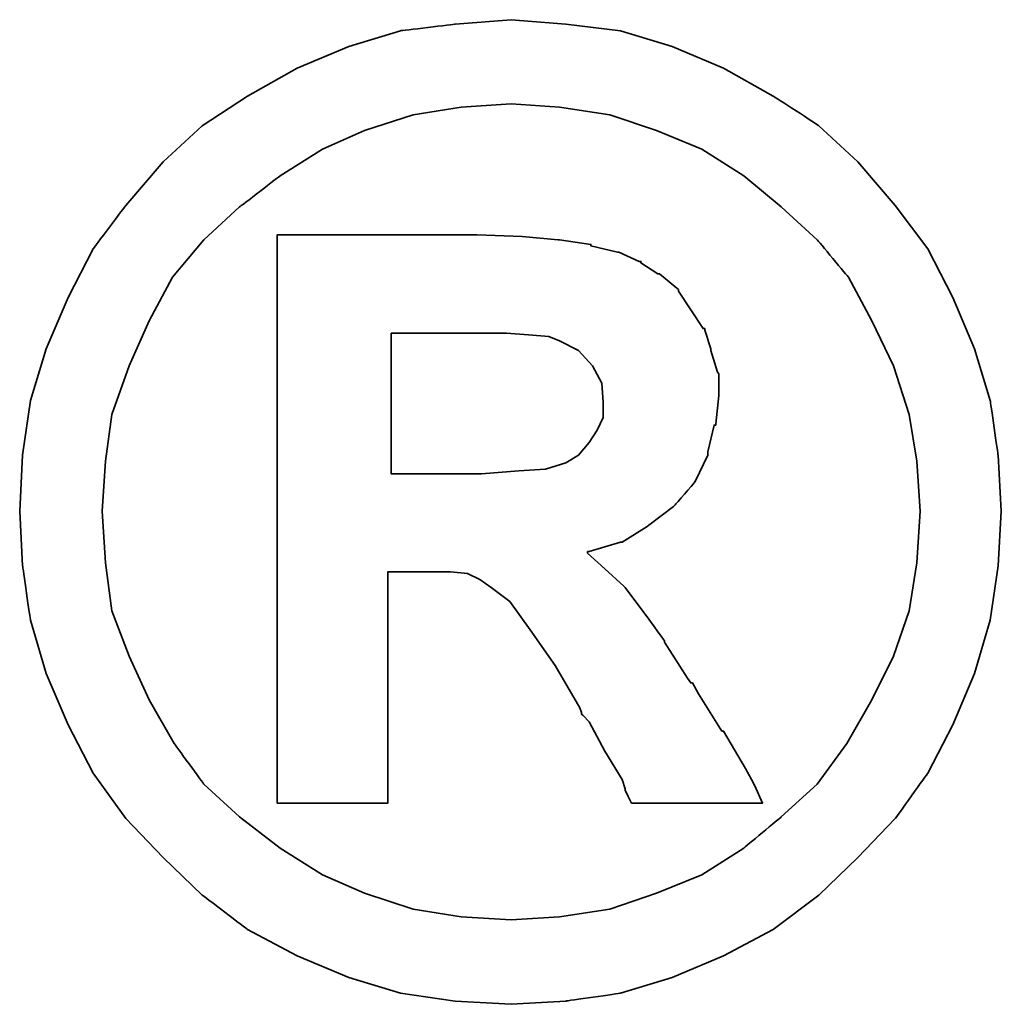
# Model space of a CAD drawing. Header units: millimetres. Extents: x 443 to 3685, y -1599 to 860.
# Tile 554 of 610: x 2817.25 to 2818.92, y -213.61 to -211.92. Entities that reach past the tile are written whole.
import ezdxf

# ---------------------------------------------------------------- set-up
doc = ezdxf.new("R2010")
doc.units = ezdxf.units.MM
doc.layers.add('DIM', color=4, linetype='CONTINUOUS')
doc.layers.add('layer 1', color=7, linetype='CONTINUOUS')

# ---------------------------------------------------------------- blocks, each defined once
blk = doc.blocks.new('TBI MOTION logo(完整正式版)')
at = {"layer": 'layer 1', "color": 22, "lineweight": 35}
for points, knots in [([(81.20634, 4.98624), (81.20634, 4.98624), (81.18649, 5.32862), (81.18649, 5.32862), (81.18649, 5.32862), (81.18649, 5.32862), (81.13886, 5.66206), (81.13886, 5.66206), (81.13886, 5.66206), (81.13886, 5.66206), (81.04359, 5.97764), (81.04359, 5.97764), (81.04359, 5.97764), (81.04359, 5.97764), (80.91061, 6.29124), (80.91061, 6.29124), (80.91061, 6.29124), (80.91061, 6.29124), (80.75778, 6.58697), (80.75778, 6.58697), (80.75778, 6.58697), (80.75778, 6.58697), (80.5593, 6.85294), (80.5593, 6.85294), (80.5593, 6.85294), (80.5593, 6.85294), (80.33105, 7.1189), (80.33105, 7.1189), (80.33105, 7.1189), (80.33105, 7.1189), (80.09287, 7.33921), (80.09287, 7.33921), (80.09287, 7.33921), (80.09287, 7.33921), (79.815, 7.51982), (79.815, 7.51982), (79.815, 7.51982), (79.815, 7.51982), (79.51133, 7.69051), (79.51133, 7.69051), (79.51133, 7.69051), (79.51133, 7.69051), (79.19773, 7.8235), (79.19773, 7.8235), (79.19773, 7.8235), (79.19773, 7.8235), (78.88215, 7.91877), (78.88215, 7.91877), (78.88215, 7.91877), (78.88215, 7.91877), (78.54871, 7.95846), (78.54871, 7.95846), (78.54871, 7.95846), (78.54871, 7.95846), (78.21526, 7.98625), (78.21526, 7.98625), (78.21526, 7.98625), (78.21526, 7.98625), (77.87388, 7.95846), (77.87388, 7.95846), (77.87388, 7.95846), (77.87388, 7.95846), (77.54044, 7.91877), (77.54044, 7.91877), (77.54044, 7.91877), (77.54044, 7.91877), (77.22485, 7.8235), (77.22485, 7.8235), (77.22485, 7.8235), (77.22485, 7.8235), (76.91027, 7.69051), (76.91027, 7.69051), (76.91027, 7.69051), (76.91027, 7.69051), (76.6056, 7.51982), (76.6056, 7.51982), (76.6056, 7.51982), (76.6056, 7.51982), (76.32972, 7.33921), (76.32972, 7.33921), (76.32972, 7.33921), (76.32972, 7.33921), (76.09154, 7.1189), (76.09154, 7.1189), (76.09154, 7.1189), (76.09154, 7.1189), (75.86329, 6.85294), (75.86329, 6.85294), (75.86329, 6.85294), (75.86329, 6.85294), (75.66382, 6.58697), (75.66382, 6.58697), (75.66382, 6.58697), (75.66382, 6.58697), (75.51099, 6.29124), (75.51099, 6.29124), (75.51099, 6.29124), (75.51099, 6.29124), (75.37702, 5.97764), (75.37702, 5.97764), (75.37702, 5.97764), (75.37702, 5.97764), (75.28175, 5.66206), (75.28175, 5.66206), (75.28175, 5.66206), (75.28175, 5.66206), (75.23411, 5.32862), (75.23411, 5.32862), (75.23411, 5.32862), (75.23411, 5.32862), (75.21625, 4.98624), (75.21625, 4.98624), (75.21625, 4.98624), (75.21625, 4.98624), (75.23411, 4.6528), (75.23411, 4.6528), (75.23411, 4.6528), (75.23411, 4.6528), (75.28175, 4.32035), (75.28175, 4.32035), (75.28175, 4.32035), (75.28175, 4.32035), (75.37702, 3.99583), (75.37702, 3.99583), (75.37702, 3.99583), (75.37702, 3.99583), (75.51099, 3.68224), (75.51099, 3.68224), (75.51099, 3.68224), (75.51099, 3.68224), (75.66382, 3.38749), (75.66382, 3.38749), (75.66382, 3.38749), (75.66382, 3.38749), (75.86329, 3.10963), (75.86329, 3.10963), (75.86329, 3.10963), (75.86329, 3.10963), (76.09154, 2.87145), (76.09154, 2.87145), (76.09154, 2.87145), (76.09154, 2.87145), (76.32972, 2.6432), (76.32972, 2.6432), (76.32972, 2.6432), (76.32972, 2.6432), (76.6056, 2.43381), (76.6056, 2.43381), (76.6056, 2.43381), (76.6056, 2.43381), (76.91027, 2.27205), (76.91027, 2.27205), (76.91027, 2.27205), (76.91027, 2.27205), (77.22485, 2.13906), (77.22485, 2.13906), (77.22485, 2.13906), (77.22485, 2.13906), (77.54044, 2.0438), (77.54044, 2.0438), (77.54044, 2.0438), (77.54044, 2.0438), (77.87388, 1.99616), (77.87388, 1.99616), (77.87388, 1.99616), (77.87388, 1.99616), (78.21526, 1.97631), (78.21526, 1.97631), (78.21526, 1.97631), (78.21526, 1.97631), (78.54871, 1.99616), (78.54871, 1.99616), (78.54871, 1.99616), (78.54871, 1.99616), (78.88215, 2.0438), (78.88215, 2.0438), (78.88215, 2.0438), (78.88215, 2.0438), (79.19773, 2.13906), (79.19773, 2.13906), (79.19773, 2.13906), (79.19773, 2.13906), (79.51133, 2.27205), (79.51133, 2.27205), (79.51133, 2.27205), (79.51133, 2.27205), (79.815, 2.43381), (79.815, 2.43381), (79.815, 2.43381), (79.815, 2.43381), (80.09287, 2.6432), (80.09287, 2.6432), (80.09287, 2.6432), (80.09287, 2.6432), (80.33105, 2.87145), (80.33105, 2.87145), (80.33105, 2.87145), (80.33105, 2.87145), (80.5593, 3.10963), (80.5593, 3.10963), (80.5593, 3.10963), (80.5593, 3.10963), (80.75778, 3.38749), (80.75778, 3.38749), (80.75778, 3.38749), (80.75778, 3.38749), (80.91061, 3.68224), (80.91061, 3.68224), (80.91061, 3.68224), (80.91061, 3.68224), (81.04359, 3.99583), (81.04359, 3.99583), (81.04359, 3.99583), (81.04359, 3.99583), (81.13886, 4.32035), (81.13886, 4.32035), (81.13886, 4.32035), (81.13886, 4.32035), (81.18649, 4.6528), (81.18649, 4.6528), (81.18649, 4.6528), (81.18649, 4.6528), (81.20634, 4.98624), (81.20634, 4.98624)], [0, 0, 0, 0, 0.0178571, 0.0178571, 0.0178571, 0.0178572, 0.0357143, 0.0357143, 0.0357143, 0.0357143, 0.0535714, 0.0535714, 0.0535714, 0.0535714, 0.0714286, 0.0714286, 0.0714286, 0.0714286, 0.0892857, 0.0892857, 0.0892857, 0.0892857, 0.1071429, 0.1071429, 0.1071429, 0.1071429, 0.125, 0.125, 0.125, 0.125, 0.1428571, 0.1428571, 0.1428571, 0.1428572, 0.1607143, 0.1607143, 0.1607143, 0.1607143, 0.1785714, 0.1785714, 0.1785714, 0.1785714, 0.1964286, 0.1964286, 0.1964286, 0.1964286, 0.2142857, 0.2142857, 0.2142857, 0.2142857, 0.2321429, 0.2321429, 0.2321429, 0.2321429, 0.25, 0.25, 0.25, 0.25, 0.2678571, 0.2678571, 0.2678571, 0.2678572, 0.2857143, 0.2857143, 0.2857143, 0.2857143, 0.3035714, 0.3035714, 0.3035714, 0.3035714, 0.3214286, 0.3214286, 0.3214286, 0.3214286, 0.3392857, 0.3392857, 0.3392857, 0.3392857, 0.3571429, 0.3571429, 0.3571429, 0.3571429, 0.375, 0.375, 0.375, 0.375, 0.3928571, 0.3928571, 0.3928571, 0.3928572, 0.4107143, 0.4107143, 0.4107143, 0.4107143, 0.4285714, 0.4285714, 0.4285714, 0.4285714, 0.4464286, 0.4464286, 0.4464286, 0.4464286, 0.4642857, 0.4642857, 0.4642857, 0.4642857, 0.4821429, 0.4821429, 0.4821429, 0.4821429, 0.5, 0.5, 0.5, 0.5, 0.5178571, 0.5178571, 0.5178571, 0.5178572, 0.5357143, 0.5357143, 0.5357143, 0.5357143, 0.5535714, 0.5535714, 0.5535714, 0.5535714, 0.5714286, 0.5714286, 0.5714286, 0.5714286, 0.5892857, 0.5892857, 0.5892857, 0.5892857, 0.6071429, 0.6071429, 0.6071429, 0.6071429, 0.625, 0.625, 0.625, 0.625, 0.6428571, 0.6428571, 0.6428571, 0.6428572, 0.6607143, 0.6607143, 0.6607143, 0.6607143, 0.6785714, 0.6785714, 0.6785714, 0.6785714, 0.6964286, 0.6964286, 0.6964286, 0.6964286, 0.7142857, 0.7142857, 0.7142857, 0.7142857, 0.7321429, 0.7321429, 0.7321429, 0.7321429, 0.75, 0.75, 0.75, 0.75, 0.7678571, 0.7678571, 0.7678571, 0.7678572, 0.7857143, 0.7857143, 0.7857143, 0.7857143, 0.8035714, 0.8035714, 0.8035714, 0.8035714, 0.8214286, 0.8214286, 0.8214286, 0.8214286, 0.8392857, 0.8392857, 0.8392857, 0.8392857, 0.8571429, 0.8571429, 0.8571429, 0.8571429, 0.875, 0.875, 0.875, 0.875, 0.8928571, 0.8928571, 0.8928571, 0.8928572, 0.9107143, 0.9107143, 0.9107143, 0.9107143, 0.9285714, 0.9285714, 0.9285714, 0.9285714, 0.9464286, 0.9464286, 0.9464286, 0.9464286, 0.9642857, 0.9642857, 0.9642857, 0.9642857, 0.9821429, 0.9821429, 0.9821429, 0.9821429, 1, 1, 1, 1]), ([(80.71014, 4.98624), (80.71014, 4.98624), (80.69129, 5.29091), (80.69129, 5.29091), (80.69129, 5.29091), (80.69129, 5.29091), (80.64464, 5.57672), (80.64464, 5.57672), (80.64464, 5.57672), (80.64464, 5.57672), (80.54937, 5.87245), (80.54937, 5.87245), (80.54937, 5.87245), (80.54937, 5.87245), (80.41639, 6.14833), (80.41639, 6.14833), (80.41639, 6.14833), (80.41639, 6.14833), (80.27349, 6.41429), (80.27349, 6.41429), (80.27349, 6.41429), (80.27349, 6.41429), (80.08295, 6.64255), (80.08295, 6.64255), (80.08295, 6.64255), (80.08295, 6.64255), (79.86264, 6.84301), (79.86264, 6.84301), (79.86264, 6.84301), (79.86264, 6.84301), (79.63439, 7.03355), (79.63439, 7.03355), (79.63439, 7.03355), (79.63439, 7.03355), (79.37835, 7.1963), (79.37835, 7.1963), (79.37835, 7.1963), (79.37835, 7.1963), (79.10246, 7.30944), (79.10246, 7.30944), (79.10246, 7.30944), (79.10246, 7.30944), (78.81665, 7.40471), (78.81665, 7.40471), (78.81665, 7.40471), (78.81665, 7.40471), (78.511, 7.45234), (78.511, 7.45234), (78.511, 7.45234), (78.511, 7.45234), (78.21526, 7.47219), (78.21526, 7.47219), (78.21526, 7.47219), (78.21526, 7.47219), (77.9106, 7.45234), (77.9106, 7.45234), (77.9106, 7.45234), (77.9106, 7.45234), (77.61685, 7.40471), (77.61685, 7.40471), (77.61685, 7.40471), (77.61685, 7.40471), (77.32012, 7.30944), (77.32012, 7.30944), (77.32012, 7.30944), (77.32012, 7.30944), (77.06309, 7.1963), (77.06309, 7.1963), (77.06309, 7.1963), (77.06309, 7.1963), (76.80606, 7.03355), (76.80606, 7.03355), (76.80606, 7.03355), (76.80606, 7.03355), (76.55797, 6.84301), (76.55797, 6.84301), (76.55797, 6.84301), (76.55797, 6.84301), (76.34063, 6.64255), (76.34063, 6.64255), (76.34063, 6.64255), (76.34063, 6.64255), (76.1491, 6.41429), (76.1491, 6.41429), (76.1491, 6.41429), (76.1491, 6.41429), (76.0062, 6.14833), (76.0062, 6.14833), (76.0062, 6.14833), (76.0062, 6.14833), (75.88314, 5.87245), (75.88314, 5.87245), (75.88314, 5.87245), (75.88314, 5.87245), (75.77794, 5.57672), (75.77794, 5.57672), (75.77794, 5.57672), (75.77794, 5.57672), (75.73924, 5.29091), (75.73924, 5.29091), (75.73924, 5.29091), (75.73924, 5.29091), (75.72039, 4.98624), (75.72039, 4.98624), (75.72039, 4.98624), (75.72039, 4.98624), (75.73924, 4.67165), (75.73924, 4.67165), (75.73924, 4.67165), (75.73924, 4.67165), (75.77794, 4.37791), (75.77794, 4.37791), (75.77794, 4.37791), (75.77794, 4.37791), (75.88314, 4.10102), (75.88314, 4.10102), (75.88314, 4.10102), (75.88314, 4.10102), (76.0062, 3.83407), (76.0062, 3.83407), (76.0062, 3.83407), (76.0062, 3.83407), (76.15902, 3.56811), (76.15902, 3.56811), (76.15902, 3.56811), (76.15902, 3.56811), (76.34063, 3.32001), (76.34063, 3.32001), (76.34063, 3.32001), (76.34063, 3.32001), (76.55797, 3.11955), (76.55797, 3.11955), (76.55797, 3.11955), (76.55797, 3.11955), (76.80606, 2.92901), (76.80606, 2.92901), (76.80606, 2.92901), (76.80606, 2.92901), (77.06309, 2.76725), (77.06309, 2.76725), (77.06309, 2.76725), (77.06309, 2.76725), (77.32012, 2.65412), (77.32012, 2.65412), (77.32012, 2.65412), (77.32012, 2.65412), (77.61685, 2.55786), (77.61685, 2.55786), (77.61685, 2.55786), (77.61685, 2.55786), (77.9106, 2.51022), (77.9106, 2.51022), (77.9106, 2.51022), (77.9106, 2.51022), (78.21526, 2.49137), (78.21526, 2.49137), (78.21526, 2.49137), (78.21526, 2.49137), (78.511, 2.51022), (78.511, 2.51022), (78.511, 2.51022), (78.511, 2.51022), (78.81665, 2.55786), (78.81665, 2.55786), (78.81665, 2.55786), (78.81665, 2.55786), (79.10246, 2.65412), (79.10246, 2.65412), (79.10246, 2.65412), (79.10246, 2.65412), (79.37835, 2.76725), (79.37835, 2.76725), (79.37835, 2.76725), (79.37835, 2.76725), (79.63439, 2.92901), (79.63439, 2.92901), (79.63439, 2.92901), (79.63439, 2.92901), (79.86264, 3.11955), (79.86264, 3.11955), (79.86264, 3.11955), (79.86264, 3.11955), (80.08295, 3.32001), (80.08295, 3.32001), (80.08295, 3.32001), (80.08295, 3.32001), (80.26356, 3.56811), (80.26356, 3.56811), (80.26356, 3.56811), (80.26356, 3.56811), (80.41639, 3.83407), (80.41639, 3.83407), (80.41639, 3.83407), (80.41639, 3.83407), (80.54937, 4.10102), (80.54937, 4.10102), (80.54937, 4.10102), (80.54937, 4.10102), (80.64464, 4.37791), (80.64464, 4.37791), (80.64464, 4.37791), (80.64464, 4.37791), (80.69129, 4.67165), (80.69129, 4.67165), (80.69129, 4.67165), (80.69129, 4.67165), (80.71014, 4.98624), (80.71014, 4.98624)], [0, 0, 0, 0, 0.0192308, 0.0192308, 0.0192308, 0.0192308, 0.0384615, 0.0384615, 0.0384615, 0.0384615, 0.0576923, 0.0576923, 0.0576923, 0.0576923, 0.0769231, 0.0769231, 0.0769231, 0.0769231, 0.0961538, 0.0961538, 0.0961538, 0.0961539, 0.1153846, 0.1153846, 0.1153846, 0.1153846, 0.1346154, 0.1346154, 0.1346154, 0.1346154, 0.1538462, 0.1538462, 0.1538462, 0.1538462, 0.1730769, 0.1730769, 0.1730769, 0.1730769, 0.1923077, 0.1923077, 0.1923077, 0.1923077, 0.2115385, 0.2115385, 0.2115385, 0.2115385, 0.2307692, 0.2307692, 0.2307692, 0.2307692, 0.25, 0.25, 0.25, 0.25, 0.2692308, 0.2692308, 0.2692308, 0.2692308, 0.2884615, 0.2884615, 0.2884615, 0.2884615, 0.3076923, 0.3076923, 0.3076923, 0.3076923, 0.3269231, 0.3269231, 0.3269231, 0.3269231, 0.3461538, 0.3461538, 0.3461538, 0.3461539, 0.3653846, 0.3653846, 0.3653846, 0.3653846, 0.3846154, 0.3846154, 0.3846154, 0.3846154, 0.4038462, 0.4038462, 0.4038462, 0.4038462, 0.4230769, 0.4230769, 0.4230769, 0.4230769, 0.4423077, 0.4423077, 0.4423077, 0.4423077, 0.4615385, 0.4615385, 0.4615385, 0.4615385, 0.4807692, 0.4807692, 0.4807692, 0.4807692, 0.5, 0.5, 0.5, 0.5, 0.5192308, 0.5192308, 0.5192308, 0.5192308, 0.5384615, 0.5384615, 0.5384615, 0.5384615, 0.5576923, 0.5576923, 0.5576923, 0.5576923, 0.5769231, 0.5769231, 0.5769231, 0.5769231, 0.5961538, 0.5961538, 0.5961538, 0.5961539, 0.6153846, 0.6153846, 0.6153846, 0.6153846, 0.6346154, 0.6346154, 0.6346154, 0.6346154, 0.6538462, 0.6538462, 0.6538462, 0.6538462, 0.6730769, 0.6730769, 0.6730769, 0.6730769, 0.6923077, 0.6923077, 0.6923077, 0.6923077, 0.7115385, 0.7115385, 0.7115385, 0.7115385, 0.7307692, 0.7307692, 0.7307692, 0.7307692, 0.75, 0.75, 0.75, 0.75, 0.7692308, 0.7692308, 0.7692308, 0.7692308, 0.7884615, 0.7884615, 0.7884615, 0.7884615, 0.8076923, 0.8076923, 0.8076923, 0.8076923, 0.8269231, 0.8269231, 0.8269231, 0.8269231, 0.8461538, 0.8461538, 0.8461538, 0.8461539, 0.8653846, 0.8653846, 0.8653846, 0.8653846, 0.8846154, 0.8846154, 0.8846154, 0.8846154, 0.9038462, 0.9038462, 0.9038462, 0.9038462, 0.9230769, 0.9230769, 0.9230769, 0.9230769, 0.9423077, 0.9423077, 0.9423077, 0.9423077, 0.9615385, 0.9615385, 0.9615385, 0.9615385, 0.9807692, 0.9807692, 0.9807692, 0.9807692, 1, 1, 1, 1]), ([(76.78721, 3.2823), (76.78721, 3.2823), (76.78721, 3.32001), (76.78721, 3.32001), (76.78721, 3.32001), (76.78721, 3.32001), (76.78721, 3.42422), (76.78721, 3.42422), (76.78721, 3.42422), (76.78721, 3.42422), (76.78721, 3.59689), (76.78721, 3.59689), (76.78721, 3.59689), (76.78721, 3.59689), (76.78721, 3.80529), (76.78721, 3.80529), (76.78721, 3.80529), (76.78721, 3.80529), (76.78721, 4.0524), (76.78721, 4.0524), (76.78721, 4.0524), (76.78721, 4.0524), (76.78721, 4.32035), (76.78721, 4.32035), (76.78721, 4.32035), (76.78721, 4.32035), (76.78721, 4.92868), (76.78721, 4.92868), (76.78721, 4.92868), (76.78721, 4.92868), (76.78721, 5.53801), (76.78721, 5.53801), (76.78721, 5.53801), (76.78721, 5.53801), (76.78721, 5.82482), (76.78721, 5.82482), (76.78721, 5.82482), (76.78721, 5.82482), (76.78721, 6.07291), (76.78721, 6.07291), (76.78721, 6.07291), (76.78721, 6.07291), (76.78721, 6.30017), (76.78721, 6.30017), (76.78721, 6.30017), (76.78721, 6.30017), (76.78721, 6.45399), (76.78721, 6.45399), (76.78721, 6.45399), (76.78721, 6.45399), (76.78721, 6.5572), (76.78721, 6.5572), (76.78721, 6.5572), (76.78721, 6.5572), (76.78721, 6.59689), (76.78721, 6.59689), (76.78721, 6.59689), (76.78721, 6.59689), (76.78721, 6.67232), (76.78721, 6.67232), (76.78721, 6.67232), (76.78721, 6.67232), (76.8537, 6.67232), (76.8537, 6.67232), (76.8537, 6.67232), (76.8537, 6.67232), (76.87355, 6.67232), (76.87355, 6.67232), (76.87355, 6.67232), (76.87355, 6.67232), (76.91027, 6.67232), (76.91027, 6.67232), (76.91027, 6.67232), (76.91027, 6.67232), (77.04424, 6.67232), (77.04424, 6.67232), (77.04424, 6.67232), (77.04424, 6.67232), (77.22485, 6.67232), (77.22485, 6.67232), (77.22485, 6.67232), (77.22485, 6.67232), (77.43524, 6.67232), (77.43524, 6.67232), (77.43524, 6.67232), (77.43524, 6.67232), (77.65357, 6.67232), (77.65357, 6.67232), (77.65357, 6.67232), (77.65357, 6.67232), (77.82625, 6.67232), (77.82625, 6.67232), (77.82625, 6.67232), (77.82625, 6.67232), (77.94037, 6.67232), (77.94037, 6.67232), (77.94037, 6.67232), (77.94037, 6.67232), (77.97709, 6.67232), (77.97709, 6.67232), (77.97709, 6.67232), (77.97709, 6.67232), (77.99694, 6.67232), (77.99694, 6.67232), (77.99694, 6.67232), (77.99694, 6.67232), (78.00686, 6.67232), (78.00686, 6.67232), (78.00686, 6.67232), (78.00686, 6.67232), (78.28275, 6.6624), (78.28275, 6.6624), (78.28275, 6.6624), (78.28275, 6.6624), (78.50107, 6.64255), (78.50107, 6.64255), (78.50107, 6.64255), (78.50107, 6.64255), (78.511, 6.64255), (78.511, 6.64255), (78.511, 6.64255), (78.511, 6.64255), (78.70154, 6.61476), (78.70154, 6.61476), (78.70154, 6.61476), (78.70154, 6.61476), (78.70154, 6.60483), (78.70154, 6.60483), (78.70154, 6.60483), (78.70154, 6.60483), (78.86429, 6.56713), (78.86429, 6.56713), (78.86429, 6.56713), (78.86429, 6.56713), (78.87223, 6.56713), (78.87223, 6.56713), (78.87223, 6.56713), (78.87223, 6.56713), (78.99727, 6.51056), (78.99727, 6.51056), (78.99727, 6.51056), (78.99727, 6.51056), (79.00719, 6.51056), (79.00719, 6.51056), (79.00719, 6.51056), (79.00719, 6.51056), (79.00719, 6.50162), (79.00719, 6.50162), (79.00719, 6.50162), (79.00719, 6.50162), (79.1104, 6.43415), (79.1104, 6.43415), (79.1104, 6.43415), (79.1104, 6.43415), (79.12132, 6.43415), (79.12132, 6.43415), (79.12132, 6.43415), (79.12132, 6.43415), (79.22552, 6.34781), (79.22552, 6.34781), (79.22552, 6.34781), (79.22552, 6.34781), (79.23544, 6.33888), (79.23544, 6.33888), (79.23544, 6.33888), (79.23544, 6.33888), (79.23544, 6.32895), (79.23544, 6.32895), (79.23544, 6.32895), (79.23544, 6.32895), (79.31087, 6.21483), (79.31087, 6.21483), (79.31087, 6.21483), (79.31087, 6.21483), (79.38629, 6.1007), (79.38629, 6.1007), (79.38629, 6.1007), (79.38629, 6.1007), (79.3972, 6.1007), (79.3972, 6.1007), (79.3972, 6.1007), (79.3972, 6.1007), (79.3972, 6.09078), (79.3972, 6.09078), (79.3972, 6.09078), (79.3972, 6.09078), (79.43392, 5.97764), (79.43392, 5.97764), (79.43392, 5.97764), (79.43392, 5.97764), (79.43392, 5.96772), (79.43392, 5.96772), (79.43392, 5.96772), (79.43392, 5.96772), (79.47362, 5.83474), (79.47362, 5.83474), (79.47362, 5.83474), (79.47362, 5.83474), (79.48156, 5.82482), (79.48156, 5.82482), (79.48156, 5.82482), (79.48156, 5.82482), (79.48156, 5.69977), (79.48156, 5.69977), (79.48156, 5.69977), (79.48156, 5.69977), (79.48156, 5.69183), (79.48156, 5.69183), (79.48156, 5.69183), (79.48156, 5.69183), (79.4637, 5.51915), (79.4637, 5.51915), (79.4637, 5.51915), (79.4637, 5.51915), (79.4637, 5.51122), (79.4637, 5.51122), (79.4637, 5.51122), (79.4637, 5.51122), (79.45377, 5.51122), (79.45377, 5.51122), (79.45377, 5.51122), (79.45377, 5.51122), (79.41507, 5.34847), (79.41507, 5.34847), (79.41507, 5.34847), (79.41507, 5.34847), (79.41507, 5.33854), (79.41507, 5.33854), (79.41507, 5.33854), (79.41507, 5.33854), (79.41507, 5.32862), (79.41507, 5.32862), (79.41507, 5.32862), (79.41507, 5.32862), (79.33865, 5.16785), (79.33865, 5.16785), (79.33865, 5.16785), (79.33865, 5.16785), (79.33071, 5.15693), (79.33071, 5.15693), (79.33071, 5.15693), (79.33071, 5.15693), (79.2156, 5.02495), (79.2156, 5.02495), (79.2156, 5.02495), (79.2156, 5.02495), (79.20567, 5.01502), (79.20567, 5.01502), (79.20567, 5.01502), (79.20567, 5.01502), (79.05483, 4.89991), (79.05483, 4.89991), (79.05483, 4.89991), (79.05483, 4.89991), (79.04491, 4.89197), (79.04491, 4.89197), (79.04491, 4.89197), (79.04491, 4.89197), (78.89208, 4.7967), (78.89208, 4.7967), (78.89208, 4.7967), (78.89208, 4.7967), (78.88215, 4.7967), (78.88215, 4.7967), (78.88215, 4.7967), (78.88215, 4.7967), (78.69161, 4.73913), (78.69161, 4.73913), (78.69161, 4.73913), (78.69161, 4.73913), (78.68169, 4.73913), (78.68169, 4.73913), (78.68169, 4.73913), (78.68169, 4.73913), (78.68169, 4.72921), (78.68169, 4.72921), (78.68169, 4.72921), (78.68169, 4.72921), (78.78688, 4.63394), (78.78688, 4.63394), (78.78688, 4.63394), (78.78688, 4.63394), (78.902, 4.52875), (78.902, 4.52875), (78.902, 4.52875), (78.902, 4.52875), (78.91093, 4.52081), (78.91093, 4.52081), (78.91093, 4.52081), (78.91093, 4.52081), (79.02506, 4.36798), (79.02506, 4.36798), (79.02506, 4.36798), (79.02506, 4.36798), (79.1501, 4.1953), (79.1501, 4.1953), (79.1501, 4.1953), (79.1501, 4.1953), (79.1501, 4.18736), (79.1501, 4.18736), (79.1501, 4.18736), (79.1501, 4.18736), (79.29201, 3.96705), (79.29201, 3.96705), (79.29201, 3.96705), (79.29201, 3.96705), (79.31087, 3.93828), (79.31087, 3.93828), (79.31087, 3.93828), (79.31087, 3.93828), (79.32079, 3.93828), (79.32079, 3.93828), (79.32079, 3.93828), (79.32079, 3.93828), (79.3585, 3.87178), (79.3585, 3.87178), (79.3585, 3.87178), (79.3585, 3.87178), (79.50141, 3.64353), (79.50141, 3.64353), (79.50141, 3.64353), (79.50141, 3.64353), (79.51133, 3.64353), (79.51133, 3.64353), (79.51133, 3.64353), (79.51133, 3.64353), (79.64431, 3.41528), (79.64431, 3.41528), (79.64431, 3.41528), (79.64431, 3.41528), (79.68202, 3.3478), (79.68202, 3.3478), (79.68202, 3.3478), (79.68202, 3.3478), (79.70187, 3.31009), (79.70187, 3.31009), (79.70187, 3.31009), (79.70187, 3.31009), (79.7495, 3.2049), (79.7495, 3.2049), (79.7495, 3.2049), (79.7495, 3.2049), (79.64431, 3.2049), (79.64431, 3.2049), (79.64431, 3.2049), (79.64431, 3.2049), (79.62546, 3.2049), (79.62546, 3.2049), (79.62546, 3.2049), (79.62546, 3.2049), (79.53912, 3.2049), (79.53912, 3.2049), (79.53912, 3.2049), (79.53912, 3.2049), (79.31087, 3.2049), (79.31087, 3.2049), (79.31087, 3.2049), (79.31087, 3.2049), (79.08262, 3.2049), (79.08262, 3.2049), (79.08262, 3.2049), (79.08262, 3.2049), (79.00719, 3.2049), (79.00719, 3.2049), (79.00719, 3.2049), (79.00719, 3.2049), (78.98735, 3.2049), (78.98735, 3.2049), (78.98735, 3.2049), (78.98735, 3.2049), (78.94964, 3.2049), (78.94964, 3.2049), (78.94964, 3.2049), (78.94964, 3.2049), (78.92979, 3.24459), (78.92979, 3.24459), (78.92979, 3.24459), (78.92979, 3.24459), (78.91093, 3.2823), (78.91093, 3.2823), (78.91093, 3.2823), (78.91093, 3.2823), (78.91093, 3.29223), (78.91093, 3.29223), (78.91093, 3.29223), (78.91093, 3.29223), (78.89208, 3.3478), (78.89208, 3.3478), (78.89208, 3.3478), (78.89208, 3.3478), (78.78688, 3.52048), (78.78688, 3.52048), (78.78688, 3.52048), (78.78688, 3.52048), (78.69161, 3.7001), (78.69161, 3.7001), (78.69161, 3.7001), (78.69161, 3.7001), (78.6539, 3.7388), (78.6539, 3.7388), (78.6539, 3.7388), (78.6539, 3.7388), (78.64398, 3.74873), (78.64398, 3.74873), (78.64398, 3.74873), (78.64398, 3.74873), (78.64398, 3.75766), (78.64398, 3.75766), (78.64398, 3.75766), (78.64398, 3.75766), (78.63405, 3.78644), (78.63405, 3.78644), (78.63405, 3.78644), (78.63405, 3.78644), (78.48321, 4.04347), (78.48321, 4.04347), (78.48321, 4.04347), (78.48321, 4.04347), (78.33038, 4.2618), (78.33038, 4.2618), (78.33038, 4.2618), (78.33038, 4.2618), (78.20732, 4.43447), (78.20732, 4.43447), (78.20732, 4.43447), (78.20732, 4.43447), (78.09221, 4.52081), (78.09221, 4.52081), (78.09221, 4.52081), (78.09221, 4.52081), (78.02472, 4.56845), (78.02472, 4.56845), (78.02472, 4.56845), (78.02472, 4.56845), (77.9493, 4.60616), (77.9493, 4.60616), (77.9493, 4.60616), (77.9493, 4.60616), (77.8451, 4.61608), (77.8451, 4.61608), (77.8451, 4.61608), (77.8451, 4.61608), (77.71113, 4.61608), (77.71113, 4.61608), (77.71113, 4.61608), (77.71113, 4.61608), (77.69128, 4.61608), (77.69128, 4.61608), (77.69128, 4.61608), (77.69128, 4.61608), (77.67342, 4.61608), (77.67342, 4.61608), (77.67342, 4.61608), (77.67342, 4.61608), (77.5583, 4.61608), (77.5583, 4.61608), (77.5583, 4.61608), (77.5583, 4.61608), (77.46303, 4.61608), (77.46303, 4.61608), (77.46303, 4.61608), (77.46303, 4.61608), (77.46303, 4.54761), (77.46303, 4.54761), (77.46303, 4.54761), (77.46303, 4.54761), (77.46303, 4.47318), (77.46303, 4.47318), (77.46303, 4.47318), (77.46303, 4.47318), (77.46303, 4.24294), (77.46303, 4.24294), (77.46303, 4.24294), (77.46303, 4.24294), (77.46303, 3.99583), (77.46303, 3.99583), (77.46303, 3.99583), (77.46303, 3.99583), (77.46303, 3.72888), (77.46303, 3.72888), (77.46303, 3.72888), (77.46303, 3.72888), (77.46303, 3.51055), (77.46303, 3.51055), (77.46303, 3.51055), (77.46303, 3.51055), (77.46303, 3.42422), (77.46303, 3.42422), (77.46303, 3.42422), (77.46303, 3.42422), (77.46303, 3.35773), (77.46303, 3.35773), (77.46303, 3.35773), (77.46303, 3.35773), (77.46303, 3.30017), (77.46303, 3.30017), (77.46303, 3.30017), (77.46303, 3.30017), (77.46303, 3.2823), (77.46303, 3.2823), (77.46303, 3.2823), (77.46303, 3.2823), (77.46303, 3.2049), (77.46303, 3.2049), (77.46303, 3.2049), (77.46303, 3.2049), (77.39753, 3.2049), (77.39753, 3.2049), (77.39753, 3.2049), (77.39753, 3.2049), (77.37768, 3.2049), (77.37768, 3.2049), (77.37768, 3.2049), (77.37768, 3.2049), (77.32012, 3.2049), (77.32012, 3.2049), (77.32012, 3.2049), (77.32012, 3.2049), (77.12165, 3.2049), (77.12165, 3.2049), (77.12165, 3.2049), (77.12165, 3.2049), (76.94897, 3.2049), (76.94897, 3.2049), (76.94897, 3.2049), (76.94897, 3.2049), (76.8924, 3.2049), (76.8924, 3.2049), (76.8924, 3.2049), (76.8924, 3.2049), (76.8537, 3.2049), (76.8537, 3.2049), (76.8537, 3.2049), (76.8537, 3.2049), (76.78721, 3.2049), (76.78721, 3.2049), (76.78721, 3.2049), (76.78721, 3.2049), (76.78721, 3.2823), (76.78721, 3.2823)], [0, 0, 0, 0, 0.0074074, 0.0074074, 0.0074074, 0.0074074, 0.0148148, 0.0148148, 0.0148148, 0.0148148, 0.0222222, 0.0222222, 0.0222222, 0.0222222, 0.0296296, 0.0296296, 0.0296296, 0.0296296, 0.037037, 0.037037, 0.037037, 0.037037, 0.0444444, 0.0444444, 0.0444444, 0.0444445, 0.0518519, 0.0518519, 0.0518519, 0.0518519, 0.0592593, 0.0592593, 0.0592593, 0.0592593, 0.0666667, 0.0666667, 0.0666667, 0.0666667, 0.0740741, 0.0740741, 0.0740741, 0.0740741, 0.0814815, 0.0814815, 0.0814815, 0.0814815, 0.0888889, 0.0888889, 0.0888889, 0.0888889, 0.0962963, 0.0962963, 0.0962963, 0.0962963, 0.1037037, 0.1037037, 0.1037037, 0.1037037, 0.1111111, 0.1111111, 0.1111111, 0.1111111, 0.1185185, 0.1185185, 0.1185185, 0.1185185, 0.1259259, 0.1259259, 0.1259259, 0.1259259, 0.1333333, 0.1333333, 0.1333333, 0.1333333, 0.1407407, 0.1407407, 0.1407407, 0.1407408, 0.1481481, 0.1481481, 0.1481481, 0.1481482, 0.1555556, 0.1555556, 0.1555556, 0.1555556, 0.162963, 0.162963, 0.162963, 0.162963, 0.1703704, 0.1703704, 0.1703704, 0.1703704, 0.1777778, 0.1777778, 0.1777778, 0.1777778, 0.1851852, 0.1851852, 0.1851852, 0.1851852, 0.1925926, 0.1925926, 0.1925926, 0.1925926, 0.2, 0.2, 0.2, 0.2, 0.2074074, 0.2074074, 0.2074074, 0.2074074, 0.2148148, 0.2148148, 0.2148148, 0.2148148, 0.2222222, 0.2222222, 0.2222222, 0.2222222, 0.2296296, 0.2296296, 0.2296296, 0.2296296, 0.237037, 0.237037, 0.237037, 0.237037, 0.2444444, 0.2444444, 0.2444444, 0.2444445, 0.2518519, 0.2518519, 0.2518519, 0.2518519, 0.2592593, 0.2592593, 0.2592593, 0.2592593, 0.2666667, 0.2666667, 0.2666667, 0.2666667, 0.2740741, 0.2740741, 0.2740741, 0.2740741, 0.2814815, 0.2814815, 0.2814815, 0.2814815, 0.2888889, 0.2888889, 0.2888889, 0.2888889, 0.2962963, 0.2962963, 0.2962963, 0.2962963, 0.3037037, 0.3037037, 0.3037037, 0.3037037, 0.3111111, 0.3111111, 0.3111111, 0.3111111, 0.3185185, 0.3185185, 0.3185185, 0.3185185, 0.3259259, 0.3259259, 0.3259259, 0.3259259, 0.3333333, 0.3333333, 0.3333333, 0.3333333, 0.3407407, 0.3407407, 0.3407407, 0.3407408, 0.3481481, 0.3481481, 0.3481481, 0.3481482, 0.3555556, 0.3555556, 0.3555556, 0.3555556, 0.362963, 0.362963, 0.362963, 0.362963, 0.3703704, 0.3703704, 0.3703704, 0.3703704, 0.3777778, 0.3777778, 0.3777778, 0.3777778, 0.3851852, 0.3851852, 0.3851852, 0.3851852, 0.3925926, 0.3925926, 0.3925926, 0.3925926, 0.4, 0.4, 0.4, 0.4, 0.4074074, 0.4074074, 0.4074074, 0.4074074, 0.4148148, 0.4148148, 0.4148148, 0.4148148, 0.4222222, 0.4222222, 0.4222222, 0.4222222, 0.4296296, 0.4296296, 0.4296296, 0.4296296, 0.437037, 0.437037, 0.437037, 0.437037, 0.4444444, 0.4444444, 0.4444444, 0.4444445, 0.4518519, 0.4518519, 0.4518519, 0.4518519, 0.4592593, 0.4592593, 0.4592593, 0.4592593, 0.4666667, 0.4666667, 0.4666667, 0.4666667, 0.4740741, 0.4740741, 0.4740741, 0.4740741, 0.4814815, 0.4814815, 0.4814815, 0.4814815, 0.4888889, 0.4888889, 0.4888889, 0.4888889, 0.4962963, 0.4962963, 0.4962963, 0.4962963, 0.5037037, 0.5037037, 0.5037037, 0.5037037, 0.5111111, 0.5111111, 0.5111111, 0.5111111, 0.5185185, 0.5185185, 0.5185185, 0.5185185, 0.5259259, 0.5259259, 0.5259259, 0.5259259, 0.5333333, 0.5333333, 0.5333333, 0.5333333, 0.5407407, 0.5407407, 0.5407407, 0.5407408, 0.5481481, 0.5481481, 0.5481481, 0.5481482, 0.5555556, 0.5555556, 0.5555556, 0.5555556, 0.562963, 0.562963, 0.562963, 0.562963, 0.5703704, 0.5703704, 0.5703704, 0.5703704, 0.5777778, 0.5777778, 0.5777778, 0.5777778, 0.5851852, 0.5851852, 0.5851852, 0.5851852, 0.5925926, 0.5925926, 0.5925926, 0.5925926, 0.6, 0.6, 0.6, 0.6, 0.6074074, 0.6074074, 0.6074074, 0.6074074, 0.6148148, 0.6148148, 0.6148148, 0.6148148, 0.6222222, 0.6222222, 0.6222222, 0.6222222, 0.6296296, 0.6296296, 0.6296296, 0.6296296, 0.637037, 0.637037, 0.637037, 0.637037, 0.6444444, 0.6444444, 0.6444444, 0.6444445, 0.6518519, 0.6518519, 0.6518519, 0.6518519, 0.6592593, 0.6592593, 0.6592593, 0.6592593, 0.6666667, 0.6666667, 0.6666667, 0.6666667, 0.6740741, 0.6740741, 0.6740741, 0.6740741, 0.6814815, 0.6814815, 0.6814815, 0.6814815, 0.6888889, 0.6888889, 0.6888889, 0.6888889, 0.6962963, 0.6962963, 0.6962963, 0.6962963, 0.7037037, 0.7037037, 0.7037037, 0.7037037, 0.7111111, 0.7111111, 0.7111111, 0.7111111, 0.7185185, 0.7185185, 0.7185185, 0.7185185, 0.7259259, 0.7259259, 0.7259259, 0.7259259, 0.7333333, 0.7333333, 0.7333333, 0.7333333, 0.7407407, 0.7407407, 0.7407407, 0.7407408, 0.7481481, 0.7481481, 0.7481481, 0.7481482, 0.7555556, 0.7555556, 0.7555556, 0.7555556, 0.762963, 0.762963, 0.762963, 0.762963, 0.7703704, 0.7703704, 0.7703704, 0.7703704, 0.7777778, 0.7777778, 0.7777778, 0.7777778, 0.7851852, 0.7851852, 0.7851852, 0.7851852, 0.7925926, 0.7925926, 0.7925926, 0.7925926, 0.8, 0.8, 0.8, 0.8, 0.8074074, 0.8074074, 0.8074074, 0.8074074, 0.8148148, 0.8148148, 0.8148148, 0.8148148, 0.8222222, 0.8222222, 0.8222222, 0.8222222, 0.8296296, 0.8296296, 0.8296296, 0.8296296, 0.837037, 0.837037, 0.837037, 0.837037, 0.8444444, 0.8444444, 0.8444444, 0.8444445, 0.8518519, 0.8518519, 0.8518519, 0.8518519, 0.8592593, 0.8592593, 0.8592593, 0.8592593, 0.8666667, 0.8666667, 0.8666667, 0.8666667, 0.8740741, 0.8740741, 0.8740741, 0.8740741, 0.8814815, 0.8814815, 0.8814815, 0.8814815, 0.8888889, 0.8888889, 0.8888889, 0.8888889, 0.8962963, 0.8962963, 0.8962963, 0.8962963, 0.9037037, 0.9037037, 0.9037037, 0.9037037, 0.9111111, 0.9111111, 0.9111111, 0.9111111, 0.9185185, 0.9185185, 0.9185185, 0.9185185, 0.9259259, 0.9259259, 0.9259259, 0.9259259, 0.9333333, 0.9333333, 0.9333333, 0.9333333, 0.9407407, 0.9407407, 0.9407407, 0.9407408, 0.9481481, 0.9481481, 0.9481481, 0.9481482, 0.9555556, 0.9555556, 0.9555556, 0.9555556, 0.962963, 0.962963, 0.962963, 0.962963, 0.9703704, 0.9703704, 0.9703704, 0.9703704, 0.9777778, 0.9777778, 0.9777778, 0.9777778, 0.9851852, 0.9851852, 0.9851852, 0.9851852, 0.9925926, 0.9925926, 0.9925926, 0.9925926, 1, 1, 1, 1]), ([(77.48288, 6.07291), (77.48288, 6.07291), (77.48288, 5.99551), (77.48288, 5.99551), (77.48288, 5.99551), (77.48288, 5.99551), (77.48288, 5.82482), (77.48288, 5.82482), (77.48288, 5.82482), (77.48288, 5.82482), (77.48288, 5.63328), (77.48288, 5.63328), (77.48288, 5.63328), (77.48288, 5.63328), (77.48288, 5.46358), (77.48288, 5.46358), (77.48288, 5.46358), (77.48288, 5.46358), (77.48288, 5.29091), (77.48288, 5.29091), (77.48288, 5.29091), (77.48288, 5.29091), (77.48288, 5.21449), (77.48288, 5.21449), (77.48288, 5.21449), (77.48288, 5.21449), (77.50074, 5.21449), (77.50074, 5.21449), (77.50074, 5.21449), (77.50074, 5.21449), (77.71113, 5.21449), (77.71113, 5.21449), (77.71113, 5.21449), (77.71113, 5.21449), (77.94037, 5.21449), (77.94037, 5.21449), (77.94037, 5.21449), (77.94037, 5.21449), (78.01579, 5.21449), (78.01579, 5.21449), (78.01579, 5.21449), (78.01579, 5.21449), (78.03465, 5.21449), (78.03465, 5.21449), (78.03465, 5.21449), (78.03465, 5.21449), (78.2629, 5.23335), (78.2629, 5.23335), (78.2629, 5.23335), (78.2629, 5.23335), (78.42565, 5.24327), (78.42565, 5.24327), (78.42565, 5.24327), (78.42565, 5.24327), (78.54871, 5.28098), (78.54871, 5.28098), (78.54871, 5.28098), (78.54871, 5.28098), (78.62611, 5.32862), (78.62611, 5.32862), (78.62611, 5.32862), (78.62611, 5.32862), (78.69161, 5.40503), (78.69161, 5.40503), (78.69161, 5.40503), (78.69161, 5.40503), (78.73925, 5.48145), (78.73925, 5.48145), (78.73925, 5.48145), (78.73925, 5.48145), (78.77696, 5.55885), (78.77696, 5.55885), (78.77696, 5.55885), (78.77696, 5.55885), (78.77696, 5.65214), (78.77696, 5.65214), (78.77696, 5.65214), (78.77696, 5.65214), (78.76902, 5.76726), (78.76902, 5.76726), (78.76902, 5.76726), (78.76902, 5.76726), (78.71146, 5.87245), (78.71146, 5.87245), (78.71146, 5.87245), (78.71146, 5.87245), (78.62611, 5.96772), (78.62611, 5.96772), (78.62611, 5.96772), (78.62611, 5.96772), (78.511, 6.02528), (78.511, 6.02528), (78.511, 6.02528), (78.511, 6.02528), (78.44451, 6.05306), (78.44451, 6.05306), (78.44451, 6.05306), (78.44451, 6.05306), (78.32046, 6.06299), (78.32046, 6.06299), (78.32046, 6.06299), (78.32046, 6.06299), (78.18748, 6.07291), (78.18748, 6.07291), (78.18748, 6.07291), (78.18748, 6.07291), (77.99694, 6.07291), (77.99694, 6.07291), (77.99694, 6.07291), (77.99694, 6.07291), (77.97709, 6.07291), (77.97709, 6.07291), (77.97709, 6.07291), (77.97709, 6.07291), (77.90167, 6.07291), (77.90167, 6.07291), (77.90167, 6.07291), (77.90167, 6.07291), (77.69128, 6.07291), (77.69128, 6.07291), (77.69128, 6.07291), (77.69128, 6.07291), (77.50074, 6.07291), (77.50074, 6.07291), (77.50074, 6.07291), (77.50074, 6.07291), (77.48288, 6.07291), (77.48288, 6.07291)], [0, 0, 0, 0, 0.03125, 0.03125, 0.03125, 0.03125, 0.0625, 0.0625, 0.0625, 0.0625, 0.09375, 0.09375, 0.09375, 0.09375, 0.125, 0.125, 0.125, 0.125, 0.15625, 0.15625, 0.15625, 0.15625, 0.1875, 0.1875, 0.1875, 0.1875, 0.21875, 0.21875, 0.21875, 0.21875, 0.25, 0.25, 0.25, 0.25, 0.28125, 0.28125, 0.28125, 0.28125, 0.3125, 0.3125, 0.3125, 0.3125, 0.34375, 0.34375, 0.34375, 0.34375, 0.375, 0.375, 0.375, 0.375, 0.40625, 0.40625, 0.40625, 0.40625, 0.4375, 0.4375, 0.4375, 0.4375, 0.46875, 0.46875, 0.46875, 0.46875, 0.5, 0.5, 0.5, 0.5, 0.53125, 0.53125, 0.53125, 0.53125, 0.5625, 0.5625, 0.5625, 0.5625, 0.59375, 0.59375, 0.59375, 0.59375, 0.625, 0.625, 0.625, 0.625, 0.65625, 0.65625, 0.65625, 0.65625, 0.6875, 0.6875, 0.6875, 0.6875, 0.71875, 0.71875, 0.71875, 0.71875, 0.75, 0.75, 0.75, 0.75, 0.78125, 0.78125, 0.78125, 0.78125, 0.8125, 0.8125, 0.8125, 0.8125, 0.84375, 0.84375, 0.84375, 0.84375, 0.875, 0.875, 0.875, 0.875, 0.90625, 0.90625, 0.90625, 0.90625, 0.9375, 0.9375, 0.9375, 0.9375, 0.96875, 0.96875, 0.96875, 0.96875, 1, 1, 1, 1])]:
    blk.add_open_spline(points, degree=3, knots=knots, dxfattribs=at)

msp = doc.modelspace()

# ---------------------------------------------------------------- block references
at = {"layer": 'DIM', "color": 7, "xscale": 0.2802190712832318, "yscale": 0.2802190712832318, "zscale": 0.2802190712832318}
msp.add_blockref('TBI MOTION logo(完整正式版)', (2796.1691, -214.1592), dxfattribs=at)

doc.saveas('drawing.dxf')
